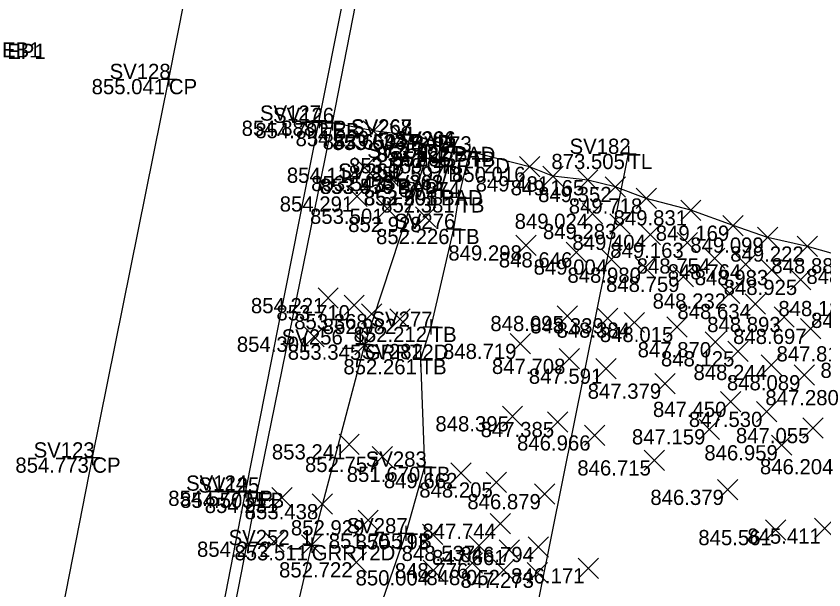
# Model space of a CAD drawing. Extents: x 2228183 to 2230895, y 679226 to 682223.
# Drawn here: x 2228341.1 to 2228394.3, y 680752.8 to 680790.5 of the extents above; entities that cross this region are included whole.
import ezdxf

# ---------------------------------------------------------------- set-up
doc = ezdxf.new("R2010")
doc.units = 0
for name, color, linetype in [('PV_X_COP', 7, 'Continuous'), ('PV_X_EOP', 7, 'Continuous'), ('PV_X_Shoulder_Aggregate', 7, 'Continuous'), ('RD_X_Concrete_Pad', 7, 'Continuous'), ('RD_X_GR_Rt', 7, 'Continuous'), ('SC_Scratch1', 7, 'Continuous'), ('SV_P_Control_Cells_Set', 7, 'Continuous'), ('SV_X_Break_Lines', 7, 'Continuous'), ('SV_X_Random_Point', 7, 'Continuous'), ('SV_X_Shot_Marker', 7, 'Continuous'), ('SV_X_Terrain_Boundary', 7, 'Continuous'), ('SV_X_Text_Comment', 7, 'Continuous'), ('SV_X_Top_of_Bank', 7, 'Continuous'), ('UT_X_Telecom', 7, 'Continuous')]:
    doc.layers.add(name, color=color, linetype=linetype)

msp = doc.modelspace()

# ---------------------------------------------------------------- linework, layer by layer
at = {"layer": 'PV_X_COP'}
msp.add_lwpolyline([(2228326.722, 680663.726), (2228331.754, 680688.345), (2228336.524, 680712.498), (2228341.43, 680737.322), (2228346.158, 680761.464), (2228351.192, 680786.345), (2228355.877, 680809.999), (2228360.846, 680834.68), (2228365.727, 680859.369), (2228370.534, 680883.512), (2228375.578, 680908.155), (2228380.641, 680932.739), (2228385.533, 680957.104), (2228390.417, 680981.565)], dxfattribs=at)
at = {"layer": 'PV_X_EOP'}
msp.add_lwpolyline([(2228336.903, 680661.667), (2228341.796, 680685.984), (2228346.631, 680710.376), (2228351.501, 680734.874), (2228356.245, 680759.284), (2228361.077, 680783.608), (2228365.966, 680808.133), (2228370.927, 680832.455), (2228375.827, 680856.961), (2228380.73, 680881.352), (2228385.664, 680905.987), (2228390.725, 680930.452), (2228395.696, 680954.82), (2228400.463, 680979.305)], dxfattribs=at)
at = {"layer": 'PV_X_Shoulder_Aggregate'}
msp.add_lwpolyline([(2228337.368, 680661.526), (2228342.398, 680685.817), (2228347.341, 680710.233), (2228352.226, 680734.701), (2228356.994, 680759.156), (2228361.948, 680783.457), (2228366.728, 680807.919), (2228371.672, 680832.299), (2228376.565, 680856.801), (2228381.526, 680881.171), (2228386.516, 680905.781), (2228391.544, 680930.308), (2228396.514, 680954.638), (2228401.402, 680979.089)], dxfattribs=at)
at = {"layer": 'RD_X_Concrete_Pad'}
msp.add_lwpolyline([(2228366.236, 680779.794), (2228369.084, 680779.046), (2228369.918, 680781.89), (2228367.074, 680782.678)], close=True, dxfattribs=at)
at = {"layer": 'RD_X_GR_Rt'}
msp.add_lwpolyline([(2228290.359, 680391.22), (2228294.274, 680415.932), (2228298.414, 680440.801), (2228302.718, 680465.177), (2228307.188, 680489.321), (2228312.206, 680513.859), (2228316.706, 680538.587), (2228321.519, 680562.878), (2228326.574, 680587.113), (2228331.32, 680611.864), (2228336.079, 680636.156), (2228341.093, 680660.882), (2228346.244, 680685.06), (2228350.849, 680709.572), (2228355.751, 680733.95), (2228357.804, 680743.718), (2228360.585, 680755.706), (2228364.08, 680768.892), (2228368.125, 680781.145)], dxfattribs=at)
at = {"layer": 'SV_X_Break_Lines'}
msp.add_lwpolyline([(2228366.22, 680779.793), (2228369.096, 680779.032), (2228369.565, 680780.604), (2228369.946, 680781.91), (2228367.063, 680782.701)], dxfattribs=at)
at = {"layer": 'SV_X_Random_Point'}
for p, q in [((2228363.97, 680782.264), (2228365.304, 680783.599)), ((2228363.97, 680783.599), (2228365.304, 680782.264)), ((2228365.751, 680782.055), (2228367.085, 680783.39)), ((2228365.751, 680783.39), (2228367.085, 680782.055)), ((2228363.403, 680779.854), (2228364.737, 680781.189)), ((2228363.403, 680781.189), (2228364.737, 680779.854)), ((2228374.252, 680779.91), (2228375.586, 680781.245)), ((2228374.252, 680781.245), (2228375.586, 680779.91)), ((2228364.95, 680779.308), (2228366.284, 680780.643)), ((2228364.95, 680780.643), (2228366.284, 680779.308)), ((2228375.782, 680779.283), (2228377.116, 680780.618)), ((2228375.782, 680780.618), (2228377.116, 680779.283)), ((2228378.081, 680779.033), (2228379.415, 680780.368)), ((2228378.081, 680780.368), (2228379.415, 680779.033)), ((2228379.884, 680778.587), (2228381.218, 680779.922)), ((2228379.884, 680779.922), (2228381.218, 680778.587)), ((2228362.897, 680777.964), (2228364.231, 680779.299)), ((2228362.897, 680779.299), (2228364.231, 680777.964)), ((2228381.927, 680777.83), (2228383.261, 680779.165)), ((2228381.927, 680779.165), (2228383.261, 680777.83)), ((2228364.892, 680777.158), (2228366.226, 680778.493)), ((2228364.892, 680778.493), (2228366.226, 680777.158)), ((2228384.857, 680777.05), (2228386.191, 680778.385)), ((2228384.857, 680778.385), (2228386.191, 680777.05)), ((2228367.417, 680776.618), (2228368.751, 680777.953)), ((2228367.417, 680777.953), (2228368.751, 680776.618)), ((2228378.389, 680776.827), (2228379.723, 680778.162)), ((2228378.389, 680778.162), (2228379.723, 680776.827)), ((2228380.191, 680776.154), (2228381.525, 680777.489)), ((2228380.191, 680777.489), (2228381.525, 680776.154)), ((2228387.632, 680776.047), (2228388.966, 680777.382)), ((2228387.632, 680777.382), (2228388.966, 680776.047)), ((2228382.189, 680775.441), (2228383.523, 680776.776)), ((2228382.189, 680776.776), (2228383.523, 680775.441)), ((2228384.619, 680774.919), (2228385.953, 680776.254)), ((2228384.619, 680776.254), (2228385.953, 680774.919)), ((2228389.904, 680775.262), (2228391.238, 680776.597)), ((2228389.904, 680776.597), (2228391.238, 680775.262)), ((2228374.007, 680774.745), (2228375.341, 680776.08)), ((2228374.007, 680776.08), (2228375.341, 680774.745)), ((2228392.522, 680774.674), (2228393.856, 680776.009)), ((2228392.522, 680776.009), (2228393.856, 680774.674)), ((2228377.331, 680774.291), (2228378.665, 680775.626)), ((2228377.331, 680775.626), (2228378.665, 680774.291)), ((2228379.638, 680773.819), (2228380.972, 680775.154)), ((2228379.638, 680775.154), (2228380.972, 680773.819)), ((2228386.416, 680773.889), (2228387.75, 680775.224)), ((2228386.416, 680775.224), (2228387.75, 680773.889)), ((2228381.854, 680773.284), (2228383.188, 680774.619)), ((2228381.854, 680774.619), (2228383.188, 680773.284)), ((2228388.459, 680773.503), (2228389.793, 680774.838)), ((2228388.459, 680774.838), (2228389.793, 680773.503)), ((2228390.176, 680773.126), (2228391.51, 680774.461)), ((2228390.176, 680774.461), (2228391.51, 680773.126)), ((2228384.362, 680772.681), (2228385.696, 680774.016)), ((2228384.362, 680774.016), (2228385.696, 680772.681)), ((2228392.088, 680772.482), (2228393.422, 680773.817)), ((2228392.088, 680773.817), (2228393.422, 680772.482)), ((2228361.003, 680771.283), (2228362.337, 680772.618)), ((2228361.003, 680772.618), (2228362.337, 680771.283)), ((2228387.415, 680771.583), (2228388.749, 680772.918)), ((2228387.415, 680772.918), (2228388.749, 680771.583)), ((2228362.713, 680770.813), (2228364.047, 680772.148)), ((2228362.713, 680772.148), (2228364.047, 680770.813)), ((2228389.096, 680770.897), (2228390.43, 680772.232)), ((2228389.096, 680772.232), (2228390.43, 680770.897)), ((2228363.865, 680770.23), (2228365.199, 680771.565)), ((2228363.865, 680771.565), (2228365.199, 680770.23)), ((2228376.741, 680770.104), (2228378.075, 680771.439)), ((2228376.741, 680771.439), (2228378.075, 680770.104)), ((2228365.72, 680769.913), (2228367.054, 680771.248)), ((2228365.72, 680771.248), (2228367.054, 680769.913)), ((2228379.381, 680769.956), (2228380.715, 680771.291)), ((2228379.381, 680771.291), (2228380.715, 680769.956)), ((2228381.145, 680769.673), (2228382.479, 680771.008)), ((2228381.145, 680771.008), (2228382.479, 680769.673)), ((2228390.997, 680770.039), (2228392.331, 680771.374)), ((2228390.997, 680771.374), (2228392.331, 680770.039)), ((2228383.938, 680769.387), (2228385.272, 680770.722)), ((2228383.938, 680770.722), (2228385.272, 680769.387)), ((2228392.733, 680769.26), (2228394.067, 680770.595)), ((2228392.733, 680770.595), (2228394.067, 680769.26)), ((2228360.075, 680768.743), (2228361.409, 680770.078)), ((2228360.075, 680770.078), (2228361.409, 680768.743)), ((2228363.413, 680768.225), (2228364.747, 680769.56)), ((2228363.413, 680769.56), (2228364.747, 680768.225)), ((2228373.638, 680768.275), (2228374.972, 680769.61)), ((2228373.638, 680769.61), (2228374.972, 680768.275)), ((2228386.472, 680768.384), (2228387.806, 680769.719)), ((2228386.472, 680769.719), (2228387.806, 680768.384)), ((2228387.959, 680767.787), (2228389.293, 680769.122)), ((2228387.959, 680769.122), (2228389.293, 680767.787)), ((2228376.872, 680767.289), (2228378.206, 680768.624)), ((2228376.872, 680768.624), (2228378.206, 680767.289)), ((2228379.282, 680766.644), (2228380.616, 680767.979)), ((2228379.282, 680767.979), (2228380.616, 680766.644)), ((2228390.153, 680766.889), (2228391.487, 680768.224)), ((2228390.153, 680768.224), (2228391.487, 680766.889)), ((2228392.314, 680766.214), (2228393.648, 680767.549)), ((2228392.314, 680767.549), (2228393.648, 680766.214)), ((2228383.156, 680765.66), (2228384.49, 680766.995)), ((2228383.156, 680766.995), (2228384.49, 680765.66)), ((2228387.478, 680764.463), (2228388.812, 680765.798)), ((2228387.478, 680765.798), (2228388.812, 680764.463)), ((2228389.842, 680763.806), (2228391.176, 680765.141)), ((2228389.842, 680765.141), (2228391.176, 680763.806)), ((2228373.125, 680763.514), (2228374.459, 680764.849)), ((2228373.125, 680764.849), (2228374.459, 680763.514)), ((2228376.101, 680763.137), (2228377.435, 680764.472)), ((2228376.101, 680764.472), (2228377.435, 680763.137)), ((2228386.065, 680762.658), (2228387.399, 680763.993)), ((2228386.065, 680763.993), (2228387.399, 680762.658)), ((2228392.893, 680762.74), (2228394.227, 680764.075)), ((2228392.893, 680764.075), (2228394.227, 680762.74)), ((2228378.53, 680762.254), (2228379.864, 680763.589)), ((2228378.53, 680763.589), (2228379.864, 680762.254)), ((2228362.381, 680761.67), (2228363.715, 680763.005)), ((2228362.381, 680763.005), (2228363.715, 680761.67)), ((2228390.829, 680761.61), (2228392.163, 680762.945)), ((2228390.829, 680762.945), (2228392.163, 680761.61)), ((2228364.571, 680760.844), (2228365.905, 680762.179)), ((2228364.571, 680762.179), (2228365.905, 680760.844)), ((2228382.462, 680760.616), (2228383.796, 680761.951)), ((2228382.462, 680761.951), (2228383.796, 680760.616)), ((2228369.737, 680759.782), (2228371.071, 680761.117)), ((2228369.737, 680761.117), (2228371.071, 680759.782)), ((2228372.065, 680759.164), (2228373.399, 680760.499)), ((2228372.065, 680760.499), (2228373.399, 680759.164)), ((2228375.24, 680758.398), (2228376.574, 680759.733)), ((2228375.24, 680759.733), (2228376.574, 680758.398)), ((2228387.279, 680758.679), (2228388.613, 680760.014)), ((2228387.279, 680760.014), (2228388.613, 680758.679)), ((2228357.966, 680758.15), (2228359.3, 680759.485)), ((2228357.966, 680759.485), (2228359.3, 680758.15)), ((2228360.614, 680757.739), (2228361.948, 680759.074)), ((2228360.614, 680759.074), (2228361.948, 680757.739)), ((2228363.634, 680756.679), (2228364.968, 680758.014)), ((2228363.634, 680758.014), (2228364.968, 680756.679)), ((2228372.324, 680756.449), (2228373.658, 680757.784)), ((2228372.324, 680757.784), (2228373.658, 680756.449)), ((2228367.87, 680755.756), (2228369.204, 680757.091)), ((2228367.87, 680757.091), (2228369.204, 680755.756)), ((2228390.432, 680756.035), (2228391.766, 680757.37)), ((2228390.432, 680757.37), (2228391.766, 680756.035)), ((2228393.654, 680756.133), (2228394.988, 680757.468)), ((2228393.654, 680757.468), (2228394.988, 680756.133)), ((2228357.447, 680755.269), (2228358.781, 680756.604)), ((2228357.447, 680756.604), (2228358.781, 680755.269)), ((2228359.918, 680755.039), (2228361.252, 680756.374)), ((2228359.918, 680756.374), (2228361.252, 680755.039)), ((2228370.931, 680754.998), (2228372.265, 680756.333)), ((2228370.931, 680756.333), (2228372.265, 680754.998)), ((2228372.917, 680754.727), (2228374.251, 680756.062)), ((2228372.917, 680756.062), (2228374.251, 680754.727)), ((2228374.822, 680754.926), (2228376.156, 680756.261)), ((2228374.822, 680756.261), (2228376.156, 680754.926)), ((2228362.845, 680753.914), (2228364.179, 680755.249)), ((2228362.845, 680755.249), (2228364.179, 680753.914)), ((2228370.488, 680753.858), (2228371.822, 680755.193)), ((2228370.488, 680755.193), (2228371.822, 680753.858)), ((2228367.925, 680753.389), (2228369.259, 680754.724)), ((2228367.925, 680754.724), (2228369.259, 680753.389)), ((2228372.537, 680753.409), (2228373.871, 680754.744)), ((2228372.537, 680754.744), (2228373.871, 680753.409)), ((2228374.766, 680753.232), (2228376.1, 680754.567)), ((2228374.766, 680754.567), (2228376.1, 680753.232)), ((2228378.111, 680753.519), (2228379.445, 680754.854)), ((2228378.111, 680754.854), (2228379.445, 680753.519))]:
    msp.add_line(p, q, dxfattribs=at)
at = {"layer": 'SV_X_Shot_Marker'}
for p, q in [((2228351.192, 680786.845), (2228351.192, 680785.845)), ((2228350.692, 680786.345), (2228351.692, 680786.345)), ((2228351.192, 680786.345), (2228351.192, 680786.345)), ((2228361.077, 680784.108), (2228361.077, 680783.108)), ((2228361.948, 680783.957), (2228361.948, 680782.957)), ((2228360.577, 680783.608), (2228361.577, 680783.608)), ((2228361.077, 680783.608), (2228361.077, 680783.608)), ((2228361.448, 680783.457), (2228362.448, 680783.457)), ((2228361.948, 680783.457), (2228361.948, 680783.457)), ((2228367.063, 680783.201), (2228367.063, 680782.201)), ((2228367.074, 680783.178), (2228367.074, 680782.178)), ((2228366.563, 680782.701), (2228367.563, 680782.701)), ((2228366.574, 680782.678), (2228367.574, 680782.678)), ((2228367.063, 680782.701), (2228367.063, 680782.701)), ((2228367.074, 680782.678), (2228367.074, 680782.678)), ((2228369.918, 680782.39), (2228369.918, 680781.39)), ((2228369.946, 680782.41), (2228369.946, 680781.41)), ((2228370.958, 680782.082), (2228370.958, 680781.082)), ((2228368.125, 680781.645), (2228368.125, 680780.645)), ((2228369.418, 680781.89), (2228370.418, 680781.89)), ((2228369.446, 680781.91), (2228370.446, 680781.91)), ((2228369.918, 680781.89), (2228369.918, 680781.89)), ((2228369.946, 680781.91), (2228369.946, 680781.91)), ((2228370.458, 680781.582), (2228371.458, 680781.582)), ((2228370.958, 680781.582), (2228370.958, 680781.582)), ((2228381.421, 680781.925), (2228381.421, 680780.925)), ((2228367.625, 680781.145), (2228368.625, 680781.145)), ((2228368.125, 680781.145), (2228368.125, 680781.145)), ((2228369.565, 680781.104), (2228369.565, 680780.104)), ((2228380.921, 680781.425), (2228381.921, 680781.425)), ((2228381.421, 680781.425), (2228381.421, 680781.425)), ((2228369.065, 680780.604), (2228370.065, 680780.604)), ((2228369.565, 680780.604), (2228369.565, 680780.604)), ((2228366.22, 680780.293), (2228366.22, 680779.293)), ((2228366.236, 680780.294), (2228366.236, 680779.294)), ((2228365.72, 680779.793), (2228366.72, 680779.793)), ((2228365.736, 680779.794), (2228366.736, 680779.794)), ((2228366.22, 680779.793), (2228366.22, 680779.793)), ((2228366.236, 680779.794), (2228366.236, 680779.794)), ((2228369.084, 680779.546), (2228369.084, 680778.546)), ((2228369.096, 680779.532), (2228369.096, 680778.532)), ((2228368.584, 680779.046), (2228369.584, 680779.046)), ((2228368.596, 680779.032), (2228369.596, 680779.032)), ((2228369.084, 680779.046), (2228369.084, 680779.046)), ((2228369.096, 680779.032), (2228369.096, 680779.032)), ((2228370.237, 680779.07), (2228370.237, 680778.07)), ((2228369.737, 680778.57), (2228370.737, 680778.57)), ((2228370.237, 680778.57), (2228370.237, 680778.57)), ((2228369.922, 680776.991), (2228369.922, 680775.991)), ((2228369.422, 680776.491), (2228370.422, 680776.491)), ((2228369.922, 680776.491), (2228369.922, 680776.491)), ((2228368.412, 680770.557), (2228368.412, 680769.557)), ((2228367.912, 680770.057), (2228368.912, 680770.057)), ((2228368.412, 680770.057), (2228368.412, 680770.057)), ((2228364.08, 680769.392), (2228364.08, 680768.392)), ((2228363.58, 680768.892), (2228364.58, 680768.892)), ((2228364.08, 680768.892), (2228364.08, 680768.892)), ((2228367.751, 680768.432), (2228367.751, 680767.432)), ((2228367.251, 680767.932), (2228368.251, 680767.932)), ((2228367.751, 680767.932), (2228367.751, 680767.932)), ((2228346.158, 680761.964), (2228346.158, 680760.964)), ((2228345.658, 680761.464), (2228346.658, 680761.464)), ((2228346.158, 680761.464), (2228346.158, 680761.464)), ((2228368.005, 680761.361), (2228368.005, 680760.361)), ((2228367.505, 680760.861), (2228368.505, 680760.861)), ((2228368.005, 680760.861), (2228368.005, 680760.861)), ((2228356.245, 680759.784), (2228356.245, 680758.784)), ((2228355.745, 680759.284), (2228356.745, 680759.284)), ((2228356.245, 680759.284), (2228356.245, 680759.284)), ((2228356.994, 680759.656), (2228356.994, 680758.656)), ((2228356.494, 680759.156), (2228357.494, 680759.156)), ((2228356.994, 680759.156), (2228356.994, 680759.156)), ((2228366.779, 680756.985), (2228366.779, 680755.985)), ((2228360.585, 680756.206), (2228360.585, 680755.206)), ((2228366.279, 680756.485), (2228367.279, 680756.485)), ((2228366.779, 680756.485), (2228366.779, 680756.485)), ((2228360.085, 680755.706), (2228361.085, 680755.706)), ((2228360.585, 680755.706), (2228360.585, 680755.706))]:
    msp.add_line(p, q, dxfattribs=at)
at = {"layer": 'SV_X_Terrain_Boundary'}
msp.add_lwpolyline([(2228420.866, 680745.558), (2228423.177, 680768.701), (2228409.686, 680771.107), (2228404.885, 680772.441), (2228400.307, 680773.116), (2228398.231, 680773.875), (2228395.906, 680774.569), (2228393.189, 680775.341), (2228390.571, 680775.929), (2228388.299, 680776.714), (2228385.524, 680777.717), (2228382.594, 680778.497), (2228380.551, 680779.254), (2228378.748, 680779.7), (2228376.449, 680779.95), (2228374.919, 680780.577), (2228370.958, 680781.582), (2228369.946, 680781.91), (2228367.063, 680782.701), (2228366.418, 680782.722), (2228364.637, 680782.931), (2228361.948, 680783.457), (2228366.728, 680807.919), (2228371.672, 680832.299)], dxfattribs=at)
at = {"layer": 'SV_X_Top_of_Bank'}
msp.add_lwpolyline([(2228370.958, 680781.582), (2228370.237, 680778.57), (2228369.922, 680776.491), (2228368.412, 680770.057), (2228367.751, 680767.932), (2228368.005, 680760.861), (2228366.779, 680756.485), (2228363.706, 680747.674), (2228362.176, 680742.655), (2228360.671, 680732.866), (2228358.186, 680721.85), (2228356.309, 680712.874), (2228355.617, 680708.758), (2228353.796, 680697.357), (2228351.296, 680683.864), (2228348.585, 680671.422)], dxfattribs=at)
at = {"layer": 'UT_X_Telecom'}
msp.add_lwpolyline([(2228306.801, 680400.49), (2228337.511, 680559.672), (2228349.317, 680620.055), (2228359.383, 680671.523), (2228365.58, 680702.692), (2228381.421, 680781.425)], dxfattribs=at)

# ---------------------------------------------------------------- texts
at = {"layer": 'SC_Scratch1'}
for s, p in [('855.041', (2228346.11, 680785.345)), ('854.888', (2228355.977, 680782.608)), ('854.792', (2228356.875, 680782.457)), ('854.220', (2228359.523, 680781.931)), ('853.650', (2228361.304, 680781.722)), ('853.634', (2228361.952, 680781.678)), ('853.543', (2228361.999, 680781.701)), ('853.197', (2228364.822, 680780.89)), ('852.822', (2228364.873, 680780.91)), ('852.437', (2228365.862, 680780.582)), ('853.559', (2228363.041, 680780.145)), ('873.505', (2228376.351, 680780.425)), ('854.114', (2228358.948, 680779.521)), ('852.597', (2228364.47, 680779.604)), ('850.016', (2228369.815, 680779.577)), ('853.543', (2228360.553, 680778.975)), ('849.481', (2228371.367, 680778.95)), ('853.456', (2228361.115, 680778.793)), ('853.579', (2228361.152, 680778.794)), ('849.165', (2228373.678, 680778.7)), ('853.201', (2228364.002, 680778.046)), ('852.593', (2228364.032, 680778.032)), ('849.352', (2228375.478, 680778.254)), ('854.291', (2228358.482, 680777.631)), ('852.381', (2228365.155, 680777.57)), ('849.718', (2228377.494, 680777.497)), ('853.501', (2228360.477, 680776.825)), ('852.928', (2228362.984, 680776.285)), ('849.024', (2228373.934, 680776.494)), ('849.831', (2228380.442, 680776.717)), ('849.283', (2228375.794, 680775.821)), ('849.169', (2228383.215, 680775.714)), ('852.226', (2228364.818, 680775.491)), ('849.404', (2228377.734, 680775.108)), ('849.099', (2228385.487, 680774.929)), ('849.298', (2228369.574, 680774.412)), ('849.163', (2228380.222, 680774.586)), ('849.222', (2228388.116, 680774.341)), ('848.646', (2228372.894, 680773.958)), ('849.004', (2228375.183, 680773.486)), ('848.754', (2228381.961, 680773.556)), ('848.764', (2228384.004, 680773.17)), ('848.889', (2228390.822, 680773.569)), ('848.980', (2228377.407, 680772.951)), ('848.983', (2228385.779, 680772.793)), ('848.276', (2228393.127, 680772.875)), ('848.759', (2228379.945, 680772.348)), ('848.925', (2228387.685, 680772.149)), ('854.221', (2228356.588, 680770.95)), ('848.232', (2228383.009, 680771.25)), ('853.710', (2228358.266, 680770.48)), ('848.634', (2228384.641, 680770.564)), ('848.181', (2228391.281, 680770.757)), ('853.368', (2228359.432, 680769.897)), ('847.547', (2228393.433, 680769.981)), ('852.982', (2228361.314, 680769.58)), ('848.095', (2228372.338, 680769.771)), ('848.339', (2228374.964, 680769.623)), ('848.384', (2228376.69, 680769.34)), ('848.893', (2228386.6, 680769.706)), ('852.212', (2228363.339, 680769.057)), ('848.015', (2228379.535, 680769.054)), ('848.697', (2228388.304, 680768.927)), ('854.301', (2228355.66, 680768.41)), ('853.345', (2228359.01, 680767.892)), ('853.345', (2228359.01, 680767.892)), ('848.719', (2228369.221, 680767.942)), ('847.870', (2228382.025, 680768.051)), ('847.813', (2228391.159, 680767.78)), ('848.125', (2228383.556, 680767.454)), ('852.261', (2228362.669, 680766.932)), ('847.708', (2228372.439, 680766.956)), ('846.904', (2228394.051, 680766.698)), ('847.591', (2228374.867, 680766.311)), ('848.244', (2228385.698, 680766.556)), ('848.089', (2228387.897, 680765.881)), ('847.379', (2228378.739, 680765.327)), ('847.280', (2228390.426, 680764.9)), ('847.450', (2228383.031, 680764.13)), ('848.395', (2228368.722, 680763.181)), ('847.530', (2228385.395, 680763.473)), ('847.385', (2228371.698, 680762.804)), ('846.966', (2228374.093, 680761.921)), ('847.159', (2228381.648, 680762.325)), ('847.055', (2228388.49, 680762.407)), ('853.241', (2228357.966, 680761.337)), ('846.959', (2228386.412, 680761.277)), ('854.773', (2228341.094, 680760.464)), ('852.757', (2228360.142, 680760.511)), ('846.204', (2228390.068, 680760.362)), ('851.670', (2228362.891, 680759.861)), ('846.715', (2228378.059, 680760.283)), ('849.662', (2228365.331, 680759.449)), ('848.205', (2228367.662, 680758.831)), ('854.577', (2228351.149, 680758.284)), ('846.379', (2228382.862, 680758.346)), ('854.503', (2228351.93, 680758.156)), ('854.231', (2228353.551, 680757.817)), ('846.879', (2228370.823, 680758.065)), ('853.438', (2228356.181, 680757.406)), ('852.929', (2228359.217, 680756.346)), ('847.744', (2228367.869, 680756.116)), ('845.561', (2228386.017, 680755.702)), ('845.411', (2228389.239, 680755.8)), ('851.755', (2228361.709, 680755.485)), ('850.193', (2228363.473, 680755.423)), ('854.272', (2228353.041, 680754.936)), ('853.511', (2228355.503, 680754.706)), ('853.511', (2228355.503, 680754.706)), ('848.537', (2228366.502, 680754.665)), ('846.794', (2228370.367, 680754.593)), ('847.661', (2228368.502, 680754.394)), ('852.722', (2228358.439, 680753.581)), ('848.776', (2228366.051, 680753.525)), ('850.004', (2228363.47, 680753.056)), ('848.052', (2228368.131, 680753.076)), ('847.273', (2228370.369, 680752.899)), ('846.171', (2228373.696, 680753.186))]:
    msp.add_text(s, height=1, dxfattribs=at).set_placement(p)
at = {"layer": 'SV_P_Control_Cells_Set'}
for s, p in [('SV128', (2228347.292, 680786.345)), ('SV127', (2228357.181, 680783.608)), ('SV126', (2228358.044, 680783.457)), ('SV267', (2228363.167, 680782.701)), ('SV268', (2228363.174, 680782.678)), ('SV264', (2228365.996, 680781.89)), ('SV266', (2228366.042, 680781.91)), ('SV273', (2228367.094, 680781.582)), ('SV259', (2228364.241, 680781.145)), ('SV182', (2228377.548, 680781.425)), ('SV265', (2228365.695, 680780.604)), ('SV260', (2228362.322, 680779.794)), ('SV261', (2228362.338, 680779.793)), ('SV263', (2228365.22, 680779.046)), ('SV262', (2228365.223, 680779.032)), ('SV274', (2228366.315, 680778.57)), ('SV276', (2228366.018, 680776.491)), ('SV277', (2228364.516, 680770.057)), ('SV256_1', (2228358.615, 680768.892)), ('SV282', (2228363.878, 680767.932)), ('SV123', (2228342.294, 680761.464)), ('SV283', (2228364.141, 680760.861)), ('SV124', (2228352.323, 680759.284)), ('SV125', (2228353.124, 680759.156)), ('SV287', (2228362.883, 680756.485)), ('SV252_1', (2228355.12, 680755.706))]:
    msp.add_text(s, height=1, dxfattribs=at).set_placement(p)
at = {"layer": 'SV_X_Text_Comment'}
for s, p in [('EB1', (2228340.217, 680787.76)), ('EP1', (2228340.555, 680787.666)), ('CP', (2228351.192, 680785.345)), ('EP', (2228361.077, 680782.608)), ('EB', (2228361.948, 680782.457)), ('B', (2228367.063, 680781.701)), ('PAD', (2228367.074, 680781.678)), ('PAD', (2228369.918, 680780.89)), ('B', (2228369.946, 680780.91)), ('TB', (2228370.958, 680780.582)), ('GRRT2D', (2228368.125, 680780.145)), ('TL', (2228381.421, 680780.425)), ('B', (2228369.565, 680779.604)), ('B', (2228366.22, 680778.793)), ('PAD', (2228366.236, 680778.794)), ('PAD', (2228369.084, 680778.046)), ('B', (2228369.096, 680778.032)), ('TB', (2228370.237, 680777.57)), ('TB', (2228369.922, 680775.491)), ('TB', (2228368.412, 680769.057)), ('GRRT2D', (2228364.08, 680767.892)), ('TB', (2228367.751, 680766.932)), ('CP', (2228346.158, 680760.464)), ('TB', (2228368.005, 680759.861)), ('EP', (2228356.245, 680758.284)), ('EB', (2228356.994, 680758.156)), ('TB', (2228366.779, 680755.485)), ('GRRT2D', (2228360.585, 680754.706))]:
    msp.add_text(s, height=1, dxfattribs=at).set_placement(p)

doc.saveas('drawing.dxf')
